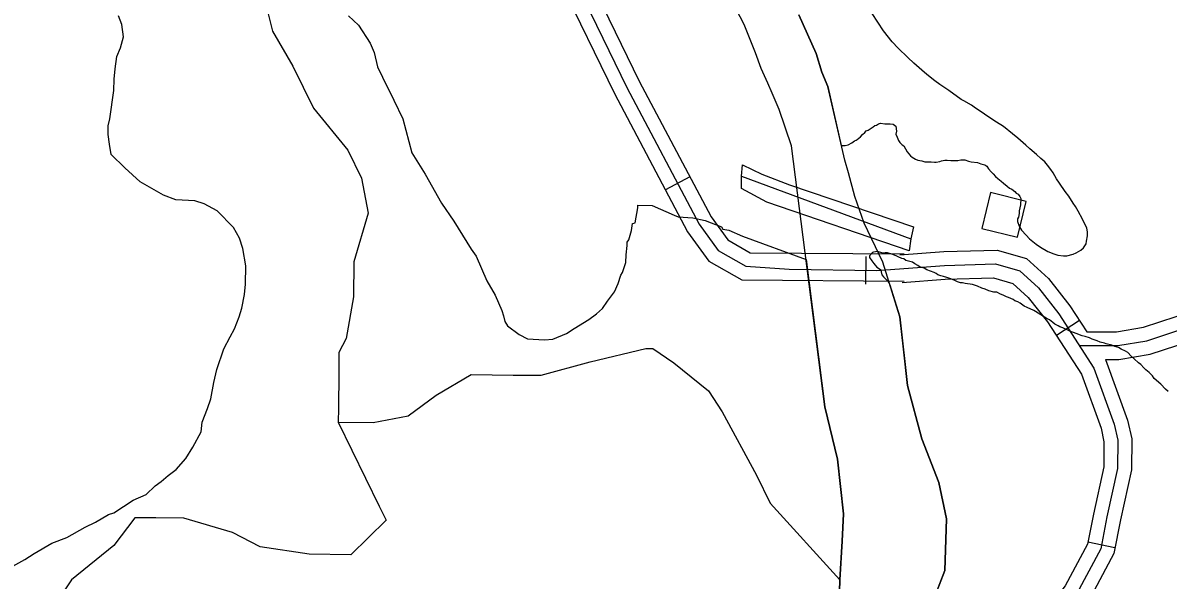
# Model space of a CAD drawing. Extents: x 3192986 to 3230865, y 867483 to 892886.
# Drawn here: x 3216460 to 3217703, y 884380 to 884985 of the extents above; entities that cross this region are included whole.
import ezdxf

# ---------------------------------------------------------------- set-up
doc = ezdxf.new("R2010")
doc.units = 0
for name, color, linetype in [('V-BLDG-OTLN', 7, 'Continuous'), ('V-BRDG-OTLN', 7, 'Continuous'), ('V-ROAD-CNTR', 7, 'Continuous'), ('V-SITE-VEGE', 7, 'Continuous'), ('V-TOPO-SHOR', 7, 'Continuous')]:
    doc.layers.add(name, color=color, linetype=linetype)

msp = doc.modelspace()

# ---------------------------------------------------------------- linework, layer by layer
at = {"layer": 'V-BLDG-OTLN'}
msp.add_lwpolyline([(3217500.7, 884761.8), (3217539.5, 884752.3), (3217549, 884791.1), (3217510.2, 884800.6)], close=True, dxfattribs=at)
at = {"layer": 'V-BRDG-OTLN'}
msp.add_lwpolyline([(3217422.1, 884737.5), (3217267.3, 884790.1), (3217240, 884805.1), (3217240, 884818.6), (3217241.1, 884830.8), (3217262.1, 884820.7), (3217292.1, 884809), (3217426.7, 884763.5), (3217423.9, 884750.3)], close=True, dxfattribs=at)
msp.add_lwpolyline([(3217239.9, 884818.6), (3217240, 884818.6), (3217423.9, 884750.4)], dxfattribs=at)
at = {"layer": 'V-ROAD-CNTR'}
for p, q in [((3217183.9, 884817.6), (3217157.4, 884803.6)), ((3217375.1, 884731.2), (3217374.6, 884701.2)), ((3217606.9, 884661.6), (3217581.7, 884645.3)), ((3217645.3, 884415), (3217615.9, 884420.9))]:
    msp.add_line(p, q, dxfattribs=at)
for points in [[(3216520.8, 885613.5), (3216599, 885511.3), (3216659.1, 885455.7), (3216700.3, 885409.3), (3216726.8, 885372.3), (3216775.2, 885335.8), (3216847.6, 885274.9), (3216880.9, 885255.7), (3216926.7, 885218.1), (3216981.1, 885171.9), (3217013.8, 885137.8), (3217041.6, 885093.4), (3217069.8, 885043.4), (3217128.9, 884921.6), (3217207, 884774.2), (3217225.1, 884749.2), (3217249.3, 884735.4), (3217416.7, 884734.1)], [(3216497, 885595.3), (3216576.7, 885491.1), (3216637.6, 885434.6), (3216676.8, 885390.6), (3216705.1, 885351.1), (3216756.5, 885312.3), (3216830.3, 885250.2), (3216863.8, 885230.9), (3216907.4, 885195.1), (3216960.5, 885150), (3216990, 885119.3), (3217015.8, 885078.1), (3217043.2, 885029.5), (3217102.1, 884908.1), (3217181.4, 884758.2), (3217204.6, 884726.3), (3217240.4, 884706), (3217416.7, 884704.5)], [(3217056.5, 885036.4), (3217115.5, 884914.9), (3217194.2, 884766.2), (3217214.8, 884737.8), (3217244.8, 884720.7), (3217291.6, 884717.5), (3217387, 884716), (3217460.4, 884721.5), (3217515.5, 884723.1), (3217541.9, 884715.5), (3217562.2, 884697.1), (3217584.3, 884669), (3217622.5, 884610.1), (3217644.6, 884549.1), (3217648.5, 884531.7), (3217648.2, 884501.1), (3217636.6, 884448.5), (3217629.8, 884413.6), (3217603.9, 884365.2)], [(3217614.8, 884649.4), (3217647, 884649.4), (3217676.2, 884654.4), (3217747.3, 884677.6), (3217940.3, 884743.5), (3217967.8, 884748.8)], [(3217411.9, 884732.9), (3217459.6, 884736.5), (3217517.4, 884738.2), (3217549.4, 884728.9), (3217573.2, 884707.3), (3217596.5, 884677.8), (3217614.8, 884649.4)], [(3217607.5, 884634.4), (3217648.3, 884634.4), (3217679.8, 884639.8), (3217752, 884663.4), (3217944.2, 884728.9), (3217971.3, 884734.2), (3217996.4, 884733.4), (3218023.1, 884721.1), (3218060.1, 884697.2), (3218202, 884612.5), (3218330, 884545.6), (3218357.5, 884536.9), (3218381.8, 884534.1), (3218416.3, 884536.1), (3218468.8, 884542.5), (3218582.8, 884570.9)], [(3217414.2, 884703), (3217461.2, 884706.5), (3217513.6, 884708), (3217534.4, 884702), (3217551.2, 884686.8), (3217572.1, 884660.3), (3217608.9, 884603.3), (3217630.2, 884544.9), (3217633.4, 884530.1), (3217633.2, 884502.8), (3217621.9, 884451.5), (3217615.5, 884418.7), (3217591.3, 884373.4), (3217532.4, 884298), (3217511.9, 884261.7), (3217501, 884227.6), (3217502.1, 884208.1), (3217508.2, 884185.5), (3217517.9, 884164.9), (3217561.8, 884107)], [(3217635, 884619.4), (3217649.6, 884619.4), (3217683.4, 884625.2), (3217756.8, 884649.2), (3217948, 884714.4), (3217972.5, 884719.1), (3217992.9, 884718.5), (3218015.8, 884708), (3218052.2, 884684.4), (3218194.7, 884599.4), (3218298.7, 884545)], [(3217635, 884619.4), (3217659, 884553.3), (3217663.5, 884533.2), (3217663.2, 884499.4), (3217651.3, 884445.4), (3217644, 884408.5), (3217616.5, 884357), (3217557.4, 884281.3), (3217539.5, 884249.7), (3217531.3, 884223.7), (3217531.8, 884212.9), (3217536.4, 884195.9), (3217543.7, 884180.5), (3217583.1, 884128.5), (3217656.3, 884021.9), (3217668.7, 883994.4), (3217680.1, 883958.3), (3217686.8, 883924.2), (3217684.8, 883899.9), (3217694.5, 883810.6)]]:
    msp.add_lwpolyline(points, dxfattribs=at)
at = {"layer": 'V-SITE-VEGE'}
for p, q in [((3217394.2, 884976.2), (3217381.7, 884995.2)), ((3216567.4, 884983.1), (3216563.7, 884992.6)), ((3216569.1, 884969.9), (3216567.4, 884983.1)), ((3216813.5, 884992.7), (3216824.4, 884982.4)), ((3216824.4, 884982.4), (3216837, 884962.9)), ((3217302.3, 884993.7), (3217320.9, 884951.8)), ((3216566.1, 884957.7), (3216569.1, 884969.9)), ((3217403.6, 884964.4), (3217394.2, 884976.2)), ((3216562.2, 884948.3), (3216566.1, 884957.7)), ((3216837, 884962.9), (3216841.4, 884952.8)), ((3217409.9, 884957.6), (3217403.6, 884964.4)), ((3217420.4, 884947.4), (3217409.9, 884957.6)), ((3216560.1, 884935.1), (3216562.2, 884948.3)), ((3216841.4, 884952.8), (3216844.9, 884937.1)), ((3217320.9, 884951.8), (3217327, 884931.4)), ((3217426.9, 884941.2), (3217420.4, 884947.4)), ((3216559, 884923.8), (3216560.1, 884935.1)), ((3216844.9, 884937.1), (3216850.2, 884926)), ((3217435.6, 884933.6), (3217426.9, 884941.2)), ((3217441.1, 884929), (3217435.6, 884933.6)), ((3216558.8, 884911.6), (3216559, 884923.8)), ((3216850.2, 884926), (3216862.7, 884901)), ((3217327, 884931.4), (3217333.6, 884915.7)), ((3217449.7, 884922), (3217441.1, 884929)), ((3217455.3, 884917.9), (3217449.7, 884922)), ((3216554.6, 884880.6), (3216558.8, 884911.6)), ((3217333.6, 884915.7), (3217348.3, 884851.7)), ((3217465, 884911.4), (3217455.3, 884917.9)), ((3217478.4, 884901.7), (3217465, 884911.4)), ((3216862.7, 884901), (3216872.5, 884880.7)), ((3217481.3, 884900.3), (3217478.4, 884901.7)), ((3217489.5, 884895.7), (3217481.3, 884900.3)), ((3217493.9, 884892.4), (3217489.5, 884895.7)), ((3217501.1, 884887.8), (3217493.9, 884892.4)), ((3217506.3, 884884), (3217501.1, 884887.8)), ((3217516.6, 884877.2), (3217506.3, 884884)), ((3216552.5, 884863.6), (3216552.6, 884873.1)), ((3216552.6, 884873.1), (3216554.6, 884880.6)), ((3216872.5, 884880.7), (3216882.1, 884843.8)), ((3217377.3, 884868.6), (3217382.9, 884872.2)), ((3217382.9, 884872.2), (3217384.8, 884873.5)), ((3217384.8, 884873.5), (3217386.4, 884873.8)), ((3217386.4, 884873.8), (3217388.8, 884875.3)), ((3217388.8, 884875.3), (3217390.9, 884876.1)), ((3217390.9, 884876.1), (3217395.7, 884875.5)), ((3217395.7, 884875.5), (3217398.3, 884875.5)), ((3217398.3, 884875.5), (3217401.3, 884875.2)), ((3217401.3, 884875.2), (3217404.7, 884875.1)), ((3217404.7, 884875.1), (3217407.6, 884872.7)), ((3217407.6, 884872.7), (3217408.1, 884867.4)), ((3217524.5, 884872.3), (3217516.6, 884877.2)), ((3217534.2, 884864.5), (3217524.5, 884872.3)), ((3216554.2, 884853.2), (3216552.5, 884863.6)), ((3217362.7, 884856.9), (3217364.6, 884857.6)), ((3217364.6, 884857.6), (3217365.7, 884858.4)), ((3217365.7, 884858.4), (3217369.2, 884861.3)), ((3217369.2, 884861.3), (3217371.3, 884863.9)), ((3217371.3, 884863.9), (3217373.8, 884866)), ((3217373.8, 884866), (3217375.4, 884867.6)), ((3217375.4, 884867.6), (3217377.3, 884868.6)), ((3217408.1, 884867.4), (3217407.5, 884864.2)), ((3217407.5, 884864.2), (3217409, 884861)), ((3217409, 884861), (3217410.3, 884857.2)), ((3217410.3, 884857.2), (3217411.9, 884855.1)), ((3217540, 884859.6), (3217534.2, 884864.5)), ((3217548.4, 884852.3), (3217540, 884859.6)), ((3216555.9, 884841.9), (3216554.2, 884853.2)), ((3217348.3, 884851.7), (3217352.6, 884851.7)), ((3217352.6, 884851.7), (3217355.8, 884852.4)), ((3217355.8, 884852.4), (3217359.8, 884854.8)), ((3217359.8, 884854.8), (3217362.7, 884856.9)), ((3217411.9, 884855.1), (3217414.5, 884852.7)), ((3217414.5, 884852.7), (3217416.3, 884851.6)), ((3217416.3, 884851.6), (3217418.1, 884848.1)), ((3217418.1, 884848.1), (3217419.9, 884844.9)), ((3217419.9, 884844.9), (3217423.3, 884840.6)), ((3217553.1, 884848), (3217548.4, 884852.3)), ((3217560.2, 884842.1), (3217553.1, 884848)), ((3216570.8, 884827.6), (3216555.9, 884841.9)), ((3216882.1, 884843.8), (3216896.5, 884820.6)), ((3217423.3, 884840.6), (3217425.2, 884839)), ((3217425.2, 884839), (3217428.9, 884836.8)), ((3217428.9, 884836.8), (3217431.5, 884835.9)), ((3217431.5, 884835.9), (3217435.7, 884835.1)), ((3217435.7, 884835.1), (3217438.9, 884834.2)), ((3217438.9, 884834.2), (3217442.4, 884833.9)), ((3217442.4, 884833.9), (3217445.8, 884833.9)), ((3217445.8, 884833.9), (3217449.3, 884833.6)), ((3217449.3, 884833.6), (3217451.4, 884833.8)), ((3217451.4, 884833.8), (3217455.1, 884834.5)), ((3217455.1, 884834.5), (3217457, 884835.3)), ((3217457, 884835.3), (3217460.5, 884835.8)), ((3217460.5, 884835.8), (3217463.1, 884835.8)), ((3217463.1, 884835.8), (3217467.1, 884835.4)), ((3217467.1, 884835.4), (3217472.1, 884835.6)), ((3217472.1, 884835.6), (3217474.8, 884835.6)), ((3217474.8, 884835.6), (3217478, 884836.3)), ((3217478, 884836.3), (3217480.7, 884836.3)), ((3217480.7, 884836.3), (3217482.5, 884836.3)), ((3217482.5, 884836.3), (3217486.5, 884834.9)), ((3217486.5, 884834.9), (3217489.4, 884834)), ((3217489.4, 884834), (3217496, 884833.2)), ((3217496, 884833.2), (3217499.7, 884832)), ((3217564.9, 884837.7), (3217560.2, 884842.1)), ((3217569.1, 884834.2), (3217564.9, 884837.7)), ((3217572.2, 884830.5), (3217569.1, 884834.2)), ((3216587.5, 884812.2), (3216570.8, 884827.6)), ((3216896.5, 884820.6), (3216914.4, 884789.1)), ((3217499.7, 884832), (3217504.2, 884830.9)), ((3217504.2, 884830.9), (3217506.3, 884829.3)), ((3217506.3, 884829.3), (3217508.1, 884826.6)), ((3217508.1, 884826.6), (3217511, 884823.1)), ((3217511, 884823.1), (3217513.1, 884821.2)), ((3217513.1, 884821.2), (3217515.7, 884818.3)), ((3217575.6, 884825.6), (3217572.2, 884830.5)), ((3217578.2, 884822.1), (3217575.6, 884825.6)), ((3217581.8, 884815.7), (3217578.2, 884822.1)), ((3216612.8, 884797.8), (3216587.5, 884812.2)), ((3217515.7, 884818.3), (3217518.1, 884815.8)), ((3217518.1, 884815.8), (3217521.8, 884812.9)), ((3217521.8, 884812.9), (3217524.4, 884811)), ((3217524.4, 884811), (3217528.3, 884807.5)), ((3217528.3, 884807.5), (3217530.7, 884805.6)), ((3217585.2, 884810.9), (3217581.8, 884815.7)), ((3217591.2, 884802), (3217585.2, 884810.9)), ((3216625.9, 884792.8), (3216612.8, 884797.8)), ((3217530.7, 884805.6), (3217533.3, 884804.2)), ((3217533.3, 884804.2), (3217536.5, 884801.8)), ((3217536.5, 884801.8), (3217538, 884800.1)), ((3217538, 884800.1), (3217540.4, 884798.8)), ((3217540.4, 884798.8), (3217542.2, 884796.4)), ((3217542.2, 884796.4), (3217543, 884794.2)), ((3217595.1, 884796.7), (3217591.2, 884802)), ((3217599.8, 884789.2), (3217595.1, 884796.7)), ((3216646.6, 884791.6), (3216625.9, 884792.8)), ((3216656.9, 884788.6), (3216646.6, 884791.6)), ((3216671, 884780.9), (3216656.9, 884788.6)), ((3216914.4, 884789.1), (3216927.9, 884769.6)), ((3217124.4, 884767.7), (3217127.4, 884784.2)), ((3217127.4, 884784.2), (3217127.5, 884787)), ((3217127.5, 884787), (3217143.1, 884786.8)), ((3217143.1, 884786.8), (3217166.8, 884776.3)), ((3217542.9, 884787.3), (3217541.5, 884780.7)), ((3217543, 884794.2), (3217542.9, 884787.3)), ((3217602.4, 884785.4), (3217599.8, 884789.2)), ((3217605.5, 884780.6), (3217602.4, 884785.4)), ((3216688.6, 884762.7), (3216671, 884780.9)), ((3217166.8, 884776.3), (3217171.4, 884774.4)), ((3217171.4, 884774.4), (3217187, 884773.3)), ((3217187, 884773.3), (3217200.7, 884770.3)), ((3217200.7, 884770.3), (3217218.1, 884763.6)), ((3217540.6, 884773.8), (3217539.5, 884772)), ((3217539.5, 884772), (3217539.5, 884769.3)), ((3217541.2, 884777.8), (3217540.6, 884773.8)), ((3217541.5, 884780.7), (3217541.2, 884777.8)), ((3217610.2, 884771.7), (3217605.5, 884780.6)), ((3217614.8, 884761.9), (3217610.2, 884771.7)), ((3216695, 884751.3), (3216688.6, 884762.7)), ((3216927.9, 884769.6), (3216946.7, 884739.1)), ((3217117.7, 884749.5), (3217120.6, 884759.5)), ((3217120.6, 884759.5), (3217121.7, 884766.9)), ((3217121.7, 884766.9), (3217124.4, 884767.7)), ((3217218.1, 884763.6), (3217219.9, 884760.9)), ((3217219.9, 884760.9), (3217226.3, 884759.8)), ((3217226.3, 884759.8), (3217240.9, 884753.2)), ((3217539.5, 884769.3), (3217541.2, 884764.2)), ((3217541.2, 884764.2), (3217543.8, 884759.7)), ((3217543.8, 884759.7), (3217548.8, 884754.3)), ((3217615.5, 884757.9), (3217614.8, 884761.9)), ((3217615.5, 884753.6), (3217615.5, 884757.9)), ((3216698.6, 884740), (3216695, 884751.3)), ((3217115.8, 884743.1), (3217115.9, 884746.7)), ((3217115.9, 884746.7), (3217117.7, 884749.5)), ((3217240.9, 884753.2), (3217310.1, 884727.9)), ((3217548.8, 884754.3), (3217552.5, 884750.5)), ((3217552.5, 884750.5), (3217559.8, 884744.6)), ((3217614, 884745.1), (3217614.6, 884748)), ((3217614.6, 884748), (3217615.5, 884753.6)), ((3216702.1, 884721.1), (3216698.6, 884740)), ((3216946.7, 884739.1), (3216952.1, 884731.6)), ((3217114.6, 884724.7), (3217114.7, 884733)), ((3217114.7, 884733), (3217115.8, 884743.1)), ((3217382.1, 884735.5), (3217378.9, 884732.1)), ((3217383.2, 884736), (3217382.1, 884735.5)), ((3217387.7, 884736.5), (3217383.2, 884736)), ((3217393.3, 884734.8), (3217387.7, 884736.5)), ((3217395.9, 884735.3), (3217393.3, 884734.8)), ((3217398.6, 884735.3), (3217395.9, 884735.3)), ((3217403.1, 884733.9), (3217398.6, 884735.3)), ((3217407.8, 884732), (3217403.1, 884733.9)), ((3217559.8, 884744.6), (3217564.6, 884741.3)), ((3217564.6, 884741.3), (3217572.5, 884736.7)), ((3217572.5, 884736.7), (3217578.8, 884734.2)), ((3217578.8, 884734.2), (3217583.3, 884732.8)), ((3217583.3, 884732.8), (3217589.4, 884731.9)), ((3217593.1, 884731.9), (3217599.8, 884733.6)), ((3217599.8, 884733.6), (3217603.3, 884735.2)), ((3217603.3, 884735.2), (3217608.1, 884738)), ((3217608.1, 884738), (3217611.3, 884740.7)), ((3217611.3, 884740.7), (3217614, 884745.1)), ((3216701.8, 884701.3), (3216702.1, 884721.1)), ((3216952.1, 884731.6), (3216963.7, 884704.8)), ((3217110.8, 884713.7), (3217114.6, 884724.7)), ((3217310.1, 884727.9), (3217330.3, 884567.9)), ((3217378.9, 884732.1), (3217378.9, 884730.3)), ((3217378.9, 884730.3), (3217381.5, 884726.5)), ((3217381.5, 884726.5), (3217383.6, 884723.8)), ((3217383.6, 884723.8), (3217384.9, 884721.9)), ((3217384.9, 884721.9), (3217387, 884719.5)), ((3217410.2, 884730.9), (3217407.8, 884732)), ((3217413.9, 884729), (3217410.2, 884730.9)), ((3217416, 884728.7), (3217413.9, 884729)), ((3217418.4, 884727), (3217416, 884728.7)), ((3217425.5, 884725.1), (3217418.4, 884727)), ((3217428.2, 884723.4), (3217425.5, 884725.1)), ((3217431.3, 884721.3), (3217428.2, 884723.4)), ((3217434, 884719.6), (3217431.3, 884721.3)), ((3217589.4, 884731.9), (3217593.1, 884731.9)), ((3217106, 884701.9), (3217108.9, 884711)), ((3217108.9, 884711), (3217110.8, 884713.7)), ((3217387, 884719.5), (3217388.8, 884718.4)), ((3217388.8, 884718.4), (3217391.2, 884716.8)), ((3217391.2, 884716.8), (3217391.4, 884714.7)), ((3217391.4, 884714.7), (3217392.4, 884711.2)), ((3217392.4, 884711.2), (3217394, 884709.1)), ((3217394, 884709.1), (3217395.8, 884707.2)), ((3217438.2, 884718.5), (3217434, 884719.6)), ((3217441.1, 884716.9), (3217438.2, 884718.5)), ((3217449, 884713.9), (3217441.1, 884716.9)), ((3217451.1, 884712.8), (3217449, 884713.9)), ((3217453, 884711.4), (3217451.1, 884712.8)), ((3217456.4, 884710.3), (3217453, 884711.4)), ((3217459.3, 884709.5), (3217456.4, 884710.3)), ((3217462.8, 884708.6), (3217459.3, 884709.5)), ((3217466.2, 884707.5), (3217462.8, 884708.6)), ((3216700.7, 884690), (3216701.8, 884701.3)), ((3216963.7, 884704.8), (3216972.7, 884689.1)), ((3217102.2, 884692.7), (3217106, 884701.9)), ((3217395.8, 884707.2), (3217398.7, 884704.5)), ((3217398.7, 884704.5), (3217400, 884702.6)), ((3217400, 884702.6), (3217401, 884700.5)), ((3217401, 884700.5), (3217412, 884665.8)), ((3217470.7, 884705.6), (3217466.2, 884707.5)), ((3217474.4, 884703.9), (3217470.7, 884705.6)), ((3217477.8, 884702.8), (3217474.4, 884703.9)), ((3217479.9, 884702.5), (3217477.8, 884702.8)), ((3217482.6, 884701.9), (3217479.9, 884702.5)), ((3217490.8, 884700.8), (3217482.6, 884701.9)), ((3217496.1, 884699.1), (3217490.8, 884700.8)), ((3217500.8, 884696.9), (3217496.1, 884699.1)), ((3217504.3, 884695.8), (3217500.8, 884696.9)), ((3217508.5, 884694.1), (3217504.3, 884695.8)), ((3216697.7, 884675), (3216700.7, 884690)), ((3216972.7, 884689.1), (3216979.8, 884672.5)), ((3217094.7, 884682.7), (3217102.2, 884692.7)), ((3217513.8, 884692.5), (3217508.5, 884694.1)), ((3217517, 884692.4), (3217513.8, 884692.5)), ((3217521.2, 884690.5), (3217517, 884692.4)), ((3217524.1, 884689.4), (3217521.2, 884690.5)), ((3217527.5, 884687.5), (3217524.1, 884689.4)), ((3217529.7, 884686.7), (3217527.5, 884687.5)), ((3217534.7, 884684.5), (3217529.7, 884686.7)), ((3217536.8, 884683.1), (3217534.7, 884684.5)), ((3217540, 884682), (3217536.8, 884683.1)), ((3216694.7, 884665.6), (3216697.7, 884675)), ((3216979.8, 884672.5), (3216981.5, 884666.9)), ((3217082.6, 884669.1), (3217089.1, 884674.6)), ((3217089.1, 884674.6), (3217094.7, 884682.7)), ((3217542.3, 884680.6), (3217540, 884682)), ((3217546.8, 884677.4), (3217542.3, 884680.6)), ((3217550.2, 884676), (3217546.8, 884677.4)), ((3217557.1, 884672.5), (3217550.2, 884676)), ((3217558.9, 884671.6), (3217557.1, 884672.5)), ((3217571.6, 884663.5), (3217558.9, 884671.6)), ((3216689.8, 884652.5), (3216694.7, 884665.6)), ((3216981.5, 884666.9), (3216983.3, 884660.5)), ((3216983.3, 884660.5), (3216986, 884655.8)), ((3217058.5, 884653), (3217074.2, 884662.8)), ((3217074.2, 884662.8), (3217082.6, 884669.1)), ((3217412, 884665.8), (3217420.1, 884591.3)), ((3217574.2, 884662.4), (3217571.6, 884663.5)), ((3217577.9, 884659.4), (3217574.2, 884662.4)), ((3217580, 884657.8), (3217577.9, 884659.4)), ((3216685, 884644.1), (3216689.8, 884652.5)), ((3216986, 884655.8), (3216998.7, 884646.5)), ((3216998.7, 884646.5), (3217007.8, 884641.7)), ((3217035.4, 884641.3), (3217050.1, 884647.6)), ((3217050.1, 884647.6), (3217058.5, 884653)), ((3217583.7, 884655.9), (3217580, 884657.8)), ((3217585.5, 884654.8), (3217583.7, 884655.9)), ((3217588.7, 884653.7), (3217585.5, 884654.8)), ((3217596.3, 884650.1), (3217588.7, 884653.7)), ((3217603.2, 884647.6), (3217596.3, 884650.1)), ((3217609.8, 884644.9), (3217603.2, 884647.6)), ((3216678.2, 884631), (3216685, 884644.1)), ((3217007.8, 884641.7), (3217026.2, 884640.6)), ((3217026.2, 884640.6), (3217035.4, 884641.3)), ((3217613, 884644.3), (3217609.8, 884644.9)), ((3217617.5, 884642.9), (3217613, 884644.3)), ((3217620.4, 884641.5), (3217617.5, 884642.9)), ((3217625.9, 884639.6), (3217620.4, 884641.5)), ((3217629.4, 884638.2), (3217625.9, 884639.6)), ((3217633.9, 884637.1), (3217629.4, 884638.2)), ((3217635.7, 884636.3), (3217633.9, 884637.1)), ((3217641.8, 884634.9), (3217635.7, 884636.3)), ((3217645, 884633.5), (3217641.8, 884634.9)), ((3217649.2, 884632.4), (3217645, 884633.5)), ((3216670.4, 884608.5), (3216678.2, 884631)), ((3217652.1, 884630.5), (3217649.2, 884632.4)), ((3217656.6, 884628.5), (3217652.1, 884630.5)), ((3217659.2, 884626.9), (3217656.6, 884628.5)), ((3217662.9, 884622.9), (3217659.2, 884626.9)), ((3217666, 884620.2), (3217662.9, 884622.9)), ((3217670.8, 884615.8), (3217666, 884620.2)), ((3217673.4, 884613.9), (3217670.8, 884615.8)), ((3217676.8, 884610.2), (3217673.4, 884613.9)), ((3217678.9, 884608), (3217676.8, 884610.2)), ((3216667.3, 884594.4), (3216670.4, 884608.5)), ((3217682.3, 884605.3), (3217678.9, 884608)), ((3217686, 884601.5), (3217682.3, 884605.3)), ((3217688, 884598.9), (3217686, 884601.5)), ((3217695.1, 884592.4), (3217688, 884598.9)), ((3216664.2, 884576.5), (3216667.3, 884594.4)), ((3217420.1, 884591.3), (3217435.6, 884533.1)), ((3217700.1, 884587), (3217695.1, 884592.4)), ((3217703, 884584.6), (3217700.1, 884587)), ((3216660.3, 884566.2), (3216664.2, 884576.5)), ((3216654.5, 884551.2), (3216660.3, 884566.2)), ((3217330.3, 884567.9), (3217344.3, 884511.3)), ((3216653.4, 884540.9), (3216654.5, 884551.2)), ((3216644.6, 884524), (3216653.4, 884540.9)), ((3216636.9, 884511.9), (3216644.6, 884524)), ((3217435.6, 884533.1), (3217454.2, 884485.6)), ((3216626.4, 884499.8), (3216636.9, 884511.9)), ((3217344.3, 884511.3), (3217350.7, 884451.7)), ((3216617.8, 884493.3), (3216626.4, 884499.8)), ((3216603.5, 884482.2), (3216610.2, 884486.8)), ((3216610.2, 884486.8), (3216617.8, 884493.3)), ((3217454.2, 884485.6), (3217462.4, 884446.3)), ((3216579.8, 884466.5), (3216594, 884472.9)), ((3216594, 884472.9), (3216603.5, 884482.2)), ((3216558.8, 884452.7), (3216579.8, 884466.5)), ((3216538.9, 884442.6), (3216553.1, 884450.9)), ((3216553.1, 884450.9), (3216558.8, 884452.7)), ((3217350.7, 884451.7), (3217349.4, 884422.1)), ((3216507.6, 884426.1), (3216527.5, 884437.1)), ((3216527.5, 884437.1), (3216538.9, 884442.6)), ((3217462.4, 884446.3), (3217460.8, 884390.3)), ((3216491.4, 884419.8), (3216507.6, 884426.1)), ((3217349.4, 884422.1), (3217346.8, 884380.1)), ((3216472.4, 884408.7), (3216491.4, 884419.8)), ((3216445.8, 884393.1), (3216462, 884402.3)), ((3216462, 884402.3), (3216472.4, 884408.7)), ((3217460.8, 884390.3), (3217445, 884349.8)), ((3217346.8, 884380.1), (3217346.1, 884354.2))]:
    msp.add_line(p, q, dxfattribs=at)
at = {"layer": 'V-TOPO-SHOR'}
for points in [[(3216723.5, 885006.5), (3216730.8, 884976.1), (3216753.1, 884938.1), (3216775.4, 884892.4), (3216812.8, 884846.6), (3216827.6, 884816.2), (3216834.9, 884778.2), (3216819.2, 884725.4), (3216818.8, 884687.5), (3216810.8, 884642.1), (3216803.1, 884627.1), (3216802.9, 884604.4), (3216802.5, 884566.5), (3216802.3, 884551.3), (3216840.2, 884551), (3216878.1, 884558.2), (3216908.7, 884580.6), (3216946.7, 884602.9), (3216992.2, 884602.5), (3217022.5, 884602.2), (3217075.6, 884616.8), (3217136.3, 884631.4), (3217143.9, 884631.3), (3217166.5, 884615.9), (3217204.1, 884585.3), (3217219, 884562.4), (3217256.2, 884493.9), (3217271, 884463.5), (3217346.8, 884380.1)], [(3217346.1, 884354.2), (3217346.8, 884380.1), (3217349.4, 884422.1), (3217350.7, 884451.7), (3217344.3, 884511.3), (3217330.3, 884567.9), (3217294.4, 884851.6), (3217281, 884891), (3217273.2, 884908.7), (3217268.6, 884919.6), (3217261.2, 884935.3), (3217255.1, 884952.5), (3217242.7, 884983.1), (3217230.2, 885007.3)], [(3217445, 884349.8), (3217460.8, 884390.3), (3217462.4, 884446.3), (3217454.2, 884485.6), (3217435.6, 884533.1), (3217420.1, 884591.3), (3217415.8, 884630.5), (3217412, 884665.8), (3217393.2, 884725.2), (3217373, 884767.5), (3217363, 884796.5), (3217356.2, 884822.2), (3217352, 884835.8), (3217333.6, 884915.7), (3217327, 884931.4), (3217320.9, 884951.8), (3217302.3, 884993.7)], [(3216802.3, 884551.3), (3216832, 884490.5), (3216846.9, 884460), (3216854.3, 884444.8), (3216816.1, 884407.3), (3216770.6, 884407.8), (3216717.7, 884415.9), (3216687.6, 884431.3), (3216634.7, 884447), (3216604.4, 884447.3), (3216581.7, 884447.5), (3216558.7, 884417.4), (3216512.9, 884380), (3216512.9, 884380), (3216497.5, 884357.4)]]:
    msp.add_lwpolyline(points, dxfattribs=at)

doc.saveas('drawing.dxf')
